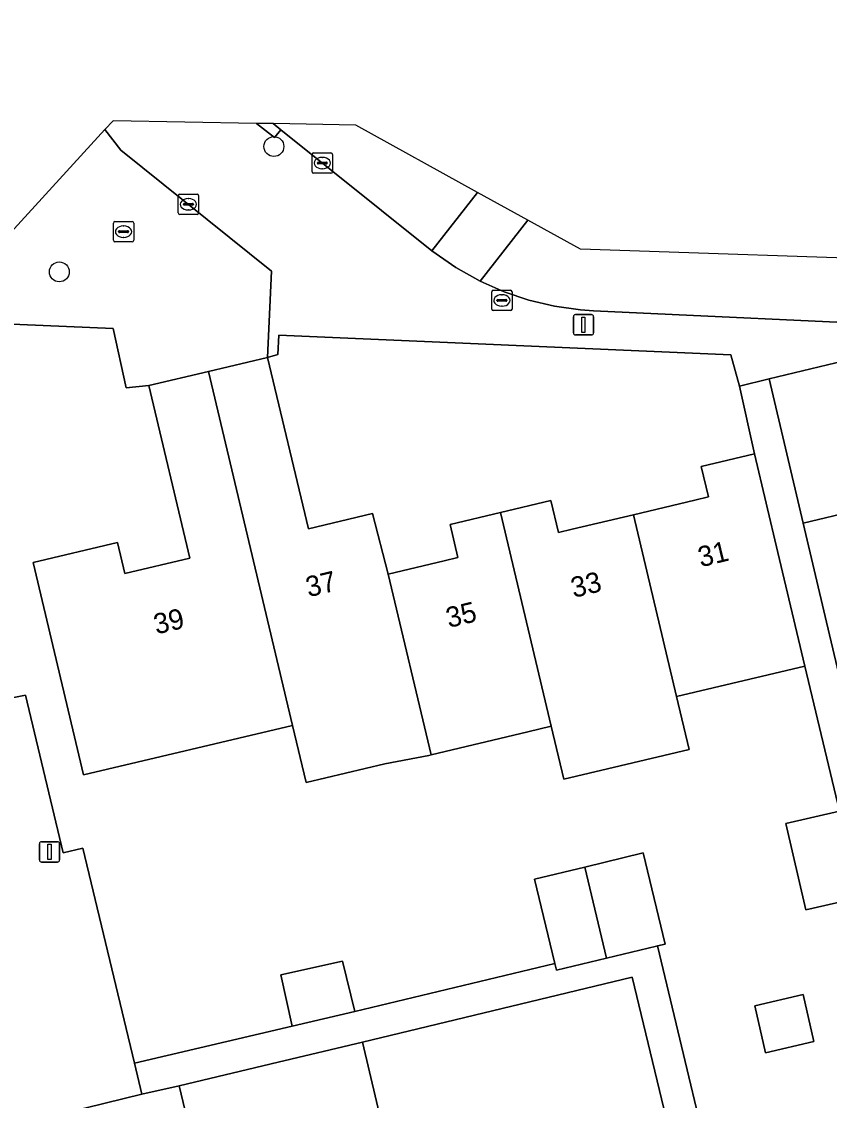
# Model space of a CAD drawing. Extents: x 158455 to 159797, y 387218 to 388672.
# Drawn here: x 159101.1 to 159140.8, y 388505.5 to 388558.6 of the extents above; entities that cross this region are included whole.
import ezdxf

# ---------------------------------------------------------------- set-up
doc = ezdxf.new("R2010")
doc.units = 0
for name, color, linetype in [('IMGEO_Boom', 7, 'Continuous'), ('IMGEO_Erf', 7, 'Continuous'), ('IMGEO_Kolk', 7, 'Continuous'), ('IMGEO_Lichtmast', 7, 'Continuous'), ('IMGEO_Pand', 7, 'Continuous'), ('IMGEO_Pand_nummerreeks', 7, 'Continuous'), ('IMGEO_Rijbaan_lokaal_open', 7, 'Continuous'), ('IMGEO_Rioolput', 7, 'Continuous'), ('IMGEO_Voetpad_gesloten', 7, 'Continuous'), ('IMGEO_Voetpad_open', 7, 'Continuous')]:
    doc.layers.add(name, color=color, linetype=linetype)

msp = doc.modelspace()

# ---------------------------------------------------------------- linework, layer by layer
at = {"layer": 'IMGEO_Boom'}
for centre in [(159113.491, 388552.454), (159102.931, 388546.284)]:
    msp.add_circle(centre, 0.489, dxfattribs=at)
at = {"layer": 'IMGEO_Erf'}
for points in [[(159142.328, 388515.49), (159139.675, 388514.878), (159138.693, 388519.132), (159141.319, 388519.738), (159139.623, 388526.881), (159133.311, 388525.382), (159133.93, 388522.776), (159127.762, 388521.311), (159127.142, 388523.917), (159125.985, 388523.642), (159121.232, 388522.513), (159121.12, 388522.486), (159118.943, 388522.068), (159115.071, 388521.148), (159114.404, 388523.96), (159104.123, 388521.518), (159101.638, 388531.977), (159105.792, 388532.963), (159106.154, 388531.435), (159109.354, 388532.195), (159107.336, 388540.688), (159106.22, 388540.583), (159105.577, 388543.489), (159099.817, 388543.743)], [(159097.463, 388524.694), (159101.273, 388525.444), (159103.125, 388517.691), (159104.082, 388517.921), (159106.626, 388507.339), (159114.394, 388509.152), (159113.826, 388511.676), (159116.874, 388512.361), (159117.475, 388509.871), (159127.318, 388512.242), (159126.318, 388516.391), (159128.791, 388516.986), (159131.669, 388517.68), (159132.749, 388513.197), (159132.368, 388513.105), (159135.824, 388498.636)], [(159137.578, 388484.76), (159131.117, 388511.561), (159117.853, 388508.363), (159119.303, 388502.245)], [(159109.691, 388502.583), (159108.828, 388506.225), (159106.995, 388505.805), (159101.451, 388504.446)]]:
    msp.add_lwpolyline(points, dxfattribs=at)
for points in [[(159137.141, 388537.332), (159136.409, 388540.664), (159135.986, 388542.197), (159113.726, 388543.164), (159113.69, 388542.224), (159113.183, 388542.076), (159115.187, 388533.638), (159118.345, 388534.389), (159119.12, 388531.408), (159121.866, 388532.06), (159122.547, 388532.222), (159122.162, 388533.846), (159124.64, 388534.435), (159127.118, 388535.023), (159127.492, 388533.45), (159128.174, 388533.612), (159131.188, 388534.328), (159134.203, 388535.043), (159134.884, 388535.205), (159134.526, 388536.711)], [(159148.196, 388539.077), (159147.152, 388538.943), (159146.389, 388541.808), (159141.96, 388542.009), (159137.857, 388541.015), (159139.54, 388533.914), (159142.144, 388534.531), (159143.451, 388529.01), (159147.015, 388529.853), (159150.201, 388530.607)], [(159140.071, 388508.4), (159137.687, 388507.849), (159137.155, 388510.156), (159139.539, 388510.706)]]:
    msp.add_lwpolyline(points, close=True, dxfattribs=at)
at = {"layer": 'IMGEO_Kolk'}
for p, q in [((159115.372, 388551.215), (159115.372, 388552.067)), ((159115.447, 388552.141), (159116.299, 388552.141)), ((159116.373, 388552.067), (159116.373, 388551.215)), ((159115.631, 388551.635), (159115.631, 388551.647)), ((159116.069, 388551.598), (159115.671, 388551.598)), ((159115.674, 388551.684), (159116.072, 388551.684)), ((159115.86, 388551.921), (159115.885, 388551.921)), ((159116.115, 388551.647), (159116.115, 388551.635)), ((159116.299, 388551.141), (159115.447, 388551.141)), ((159115.883, 388551.361), (159115.858, 388551.361)), ((159108.784, 388549.185), (159108.784, 388550.037)), ((159108.859, 388550.111), (159109.711, 388550.111)), ((159109.272, 388549.891), (159109.297, 388549.891)), ((159109.785, 388550.037), (159109.785, 388549.185)), ((159109.043, 388549.605), (159109.043, 388549.617)), ((159109.481, 388549.568), (159109.083, 388549.568)), ((159109.086, 388549.654), (159109.484, 388549.654)), ((159109.295, 388549.331), (159109.27, 388549.331)), ((159109.527, 388549.617), (159109.527, 388549.605)), ((159109.711, 388549.111), (159108.859, 388549.111)), ((159124.21, 388544.453), (159124.21, 388545.305)), ((159124.285, 388545.379), (159125.137, 388545.379)), ((159124.698, 388545.159), (159124.723, 388545.159)), ((159125.211, 388545.305), (159125.211, 388544.453)), ((159124.469, 388544.873), (159124.469, 388544.885)), ((159124.907, 388544.836), (159124.509, 388544.836)), ((159124.512, 388544.922), (159124.91, 388544.922)), ((159124.721, 388544.599), (159124.696, 388544.599)), ((159124.953, 388544.885), (159124.953, 388544.873)), ((159125.137, 388544.379), (159124.285, 388544.379))]:
    msp.add_line(p, q, dxfattribs=at)
for points in [[(159115.372, 388551.215), (159115.372, 388552.067)], [(159115.447, 388552.141), (159116.299, 388552.141)], [(159116.373, 388552.067), (159116.373, 388551.215)], [(159116.299, 388551.141), (159115.447, 388551.141)], [(159108.784, 388549.185), (159108.784, 388550.037)], [(159108.859, 388550.111), (159109.711, 388550.111)], [(159109.785, 388550.037), (159109.785, 388549.185)], [(159109.711, 388549.111), (159108.859, 388549.111)], [(159124.21, 388544.453), (159124.21, 388545.305)], [(159124.285, 388545.379), (159125.137, 388545.379)], [(159125.211, 388545.305), (159125.211, 388544.453)], [(159125.137, 388544.379), (159124.285, 388544.379)]]:
    msp.add_lwpolyline(points, dxfattribs=at)
for centre, radius, start, end in [((159115.449, 388552.065), 0.0765, 91.552, 178.448), ((159115.449, 388552.065), 0.0765, 91.552, 178.448), ((159116.297, 388552.065), 0.0765, 1.552, 88.448), ((159116.297, 388552.065), 0.0765, 1.552, 88.448), ((159115.671, 388551.644), 0.0403, 85.8775, 175.7526), ((159115.668, 388551.634), 0.0366, 178.938, 274.7102), ((159116.072, 388551.641), 0.043, 264.8664, 352.4533), ((159116.076, 388551.646), 0.0386, 1.7309, 96.639), ((159115.449, 388551.217), 0.0765, 181.552, 268.448), ((159115.449, 388551.217), 0.0765, 181.552, 268.448), ((159116.297, 388551.217), 0.0765, 271.552, 358.448), ((159116.297, 388551.217), 0.0765, 271.552, 358.448), ((159108.861, 388550.035), 0.0765, 91.552, 178.448), ((159108.861, 388550.035), 0.0765, 91.552, 178.448), ((159109.709, 388550.035), 0.0765, 1.552, 88.448), ((159109.709, 388550.035), 0.0765, 1.552, 88.448), ((159109.083, 388549.614), 0.0403, 85.8775, 175.7526), ((159109.08, 388549.604), 0.0366, 178.938, 274.7102), ((159109.484, 388549.611), 0.043, 264.8664, 352.4533), ((159109.488, 388549.616), 0.0386, 1.7309, 96.639), ((159108.861, 388549.187), 0.0765, 181.552, 268.448), ((159108.861, 388549.187), 0.0765, 181.552, 268.448), ((159109.709, 388549.187), 0.0765, 271.552, 358.448), ((159109.709, 388549.187), 0.0765, 271.552, 358.448), ((159124.287, 388545.303), 0.0765, 91.552, 178.448), ((159124.287, 388545.303), 0.0765, 91.552, 178.448), ((159125.135, 388545.303), 0.0765, 1.552, 88.448), ((159125.135, 388545.303), 0.0765, 1.552, 88.448), ((159124.509, 388544.882), 0.0403, 85.8775, 175.7526), ((159124.506, 388544.872), 0.0366, 178.938, 274.7102), ((159124.91, 388544.879), 0.043, 264.8664, 352.4533), ((159124.914, 388544.884), 0.0386, 1.7309, 96.639), ((159124.287, 388544.455), 0.0765, 181.552, 268.448), ((159124.287, 388544.455), 0.0765, 181.552, 268.448), ((159125.135, 388544.455), 0.0765, 271.552, 358.448), ((159125.135, 388544.455), 0.0765, 271.552, 358.448)]:
    msp.add_arc(centre, radius, start, end, dxfattribs=at)
for centre, major_axis, ratio, start_param, end_param in [((159115.859, 388551.641), (-0.387, 0.002), 0.722429, 4.712389, 7.853982), ((159115.884, 388551.641), (-0.39, 0.002), 0.717154, 1.570796, 4.712389), ((159109.271, 388549.611), (-0.387, 0.002), 0.722429, 4.712389, 7.853982), ((159109.296, 388549.611), (-0.39, 0.002), 0.717154, 1.570796, 4.712389), ((159124.697, 388544.879), (-0.387, 0.002), 0.722429, 4.712389, 7.853982), ((159124.722, 388544.879), (-0.39, 0.002), 0.717154, 1.570796, 4.712389)]:
    msp.add_ellipse(centre, major_axis=major_axis, ratio=ratio, start_param=start_param, end_param=end_param, dxfattribs=at)
at = {"layer": 'IMGEO_Lichtmast'}
for p, q in [((159128.231, 388543.279), (159128.231, 388544.079)), ((159128.231, 388544.079), (159128.231, 388543.279)), ((159128.331, 388544.179), (159129.121, 388544.179)), ((159129.121, 388544.179), (159128.331, 388544.179)), ((159129.221, 388544.079), (159129.221, 388543.279)), ((159129.221, 388543.279), (159129.221, 388544.079)), ((159129.121, 388543.179), (159128.331, 388543.179)), ((159128.331, 388543.179), (159129.121, 388543.179)), ((159101.952, 388517.335), (159101.952, 388518.135)), ((159101.952, 388518.135), (159101.952, 388517.335)), ((159102.052, 388518.235), (159102.842, 388518.235)), ((159102.842, 388518.235), (159102.052, 388518.235)), ((159102.942, 388518.135), (159102.942, 388517.335)), ((159102.942, 388517.335), (159102.942, 388518.135)), ((159102.842, 388517.235), (159102.052, 388517.235)), ((159102.052, 388517.235), (159102.842, 388517.235))]:
    msp.add_line(p, q, dxfattribs=at)
for points in [[(159128.651, 388544.054), (159128.801, 388544.054), (159128.801, 388543.304), (159128.651, 388543.304), (159128.651, 388544.054)], [(159102.372, 388518.11), (159102.522, 388518.11), (159102.522, 388517.36), (159102.372, 388517.36), (159102.372, 388518.11)]]:
    msp.add_lwpolyline(points, dxfattribs=at)
for centre, start, end in [((159128.331, 388544.079), 90, 180), ((159128.331, 388544.079), 90, 180), ((159129.121, 388544.079), 0, 90), ((159129.121, 388544.079), 360, 90), ((159128.331, 388543.279), 180, 270), ((159128.331, 388543.279), 180, 270), ((159129.121, 388543.279), 270, 0), ((159129.121, 388543.279), 270, 0), ((159102.052, 388518.135), 90, 180), ((159102.052, 388518.135), 90, 180), ((159102.842, 388518.135), 0, 90), ((159102.842, 388518.135), 360, 90), ((159102.052, 388517.335), 180, 270), ((159102.052, 388517.335), 180, 270), ((159102.842, 388517.335), 270, 0), ((159102.842, 388517.335), 270, 0)]:
    msp.add_arc(centre, 0.1, start, end, dxfattribs=at)
at = {"layer": 'IMGEO_Pand'}
for points in [[(159118.345, 388534.389), (159115.187, 388533.638), (159113.183, 388542.076), (159110.268, 388541.384), (159114.404, 388523.96), (159115.071, 388521.148), (159118.943, 388522.068), (159121.12, 388522.486), (159121.232, 388522.513), (159119.12, 388531.408)], [(159114.404, 388523.96), (159110.268, 388541.384), (159107.336, 388540.688), (159109.354, 388532.195), (159106.154, 388531.435), (159105.792, 388532.963), (159101.638, 388531.977), (159104.123, 388521.518)], [(159131.188, 388534.328), (159133.311, 388525.382), (159139.623, 388526.881), (159138.296, 388532.468), (159137.141, 388537.332), (159134.526, 388536.711), (159134.884, 388535.205), (159134.203, 388535.043)], [(159131.188, 388534.328), (159128.174, 388533.612), (159127.492, 388533.45), (159127.118, 388535.023), (159124.64, 388534.435), (159127.142, 388523.917), (159127.762, 388521.311), (159133.93, 388522.776), (159133.311, 388525.382)], [(159124.64, 388534.435), (159122.162, 388533.846), (159122.547, 388532.222), (159121.866, 388532.06), (159119.12, 388531.408), (159121.232, 388522.513), (159125.985, 388523.642), (159127.142, 388523.917)], [(159147.015, 388529.853), (159143.451, 388529.01), (159142.144, 388534.531), (159139.54, 388533.914), (159140.692, 388529.049), (159142.971, 388519.421), (159149.145, 388520.87)], [(159141.999, 388519.895), (159141.319, 388519.738), (159138.693, 388519.132), (159139.675, 388514.878), (159142.328, 388515.49), (159142.981, 388515.641)], [(159131.669, 388517.68), (159128.791, 388516.986), (159129.858, 388512.5), (159132.324, 388513.095), (159132.368, 388513.105), (159132.749, 388513.197)], [(159128.791, 388516.986), (159126.318, 388516.391), (159127.318, 388512.242), (159127.398, 388511.908), (159129.858, 388512.5)], [(159114.394, 388509.152), (159117.475, 388509.871), (159116.874, 388512.361), (159113.826, 388511.676)], [(159137.155, 388510.156), (159137.687, 388507.849), (159140.071, 388508.4), (159139.539, 388510.706)], [(159119.303, 388502.245), (159117.853, 388508.363), (159113.694, 388507.378), (159108.828, 388506.225), (159109.691, 388502.583), (159104.135, 388501.267), (159104.436, 388500), (159104.723, 388498.788), (159109.834, 388500)]]:
    msp.add_lwpolyline(points, close=True, dxfattribs=at)
at = {"layer": 'IMGEO_Rijbaan_lokaal_open'}
for points in [[(159125.989, 388548.824), (159123.634, 388545.82), (159124.816, 388545.304), (159126.04, 388544.895), (159127.295, 388544.598), (159128.572, 388544.414), (159129.227, 388544.364), (159145.412, 388543.614), (159147.04, 388543.611), (159148.662, 388543.753), (159150.264, 388544.039), (159150.445, 388544.081), (159183.046, 388551.812), (159194.442, 388554.514), (159194.793, 388554.597), (159193.843, 388558.605), (159178.533, 388554.83), (159146.022, 388546.814), (159128.572, 388547.396), (159125.989, 388548.824)], [(159123.516, 388550.191), (159117.52, 388553.506), (159113.459, 388553.58), (159113.46, 388553.58), (159113.831, 388553.282), (159121.263, 388547.317), (159123.516, 388550.191), (159123.516, 388550.191)], [(159099.817, 388543.743), (159105.577, 388543.489), (159106.22, 388540.583), (159107.336, 388540.688), (159110.268, 388541.384), (159113.183, 388542.076), (159113.381, 388546.325), (159105.966, 388552.277), (159105.178, 388553.291), (159105.178, 388553.291), (159097.259, 388544.65)], [(159107.565, 388477.734), (159105.576, 388486.424), (159102.781, 388498.637), (159102.469, 388500.002), (159101.451, 388504.446), (159106.995, 388505.805), (159106.626, 388507.339), (159104.082, 388517.921), (159103.125, 388517.691), (159101.273, 388525.444), (159097.463, 388524.694)]]:
    msp.add_lwpolyline(points, dxfattribs=at)
msp.add_lwpolyline([(159125.989, 388548.824), (159123.516, 388550.191), (159123.516, 388550.191), (159121.263, 388547.317), (159122.452, 388546.494), (159123.634, 388545.82)], close=True, dxfattribs=at)
at = {"layer": 'IMGEO_Rioolput'}
for p, q in [((159105.665, 388548.763), (159106.517, 388548.763)), ((159105.59, 388547.837), (159105.59, 388548.689)), ((159105.849, 388548.257), (159105.849, 388548.269)), ((159105.892, 388548.306), (159106.29, 388548.306)), ((159106.078, 388548.543), (159106.103, 388548.543)), ((159106.333, 388548.269), (159106.333, 388548.257)), ((159106.591, 388548.689), (159106.591, 388547.837)), ((159106.517, 388547.763), (159105.665, 388547.763)), ((159106.287, 388548.22), (159105.889, 388548.22)), ((159106.101, 388547.983), (159106.076, 388547.983))]:
    msp.add_line(p, q, dxfattribs=at)
for points in [[(159105.665, 388548.763), (159106.517, 388548.763)], [(159105.59, 388547.837), (159105.59, 388548.689)], [(159106.591, 388548.689), (159106.591, 388547.837)], [(159106.517, 388547.763), (159105.665, 388547.763)]]:
    msp.add_lwpolyline(points, dxfattribs=at)
for centre, radius, start, end in [((159105.667, 388548.687), 0.0765, 91.552, 178.448), ((159105.667, 388548.687), 0.0765, 91.552, 178.448), ((159106.515, 388548.687), 0.0765, 1.552, 88.448), ((159106.515, 388548.687), 0.0765, 1.552, 88.448), ((159105.889, 388548.266), 0.0403, 85.8775, 175.7526), ((159105.886, 388548.256), 0.0366, 178.938, 274.7102), ((159106.29, 388548.263), 0.043, 264.8664, 352.4533), ((159106.294, 388548.268), 0.0386, 1.7309, 96.639), ((159105.667, 388547.839), 0.0765, 181.552, 268.448), ((159105.667, 388547.839), 0.0765, 181.552, 268.448), ((159106.515, 388547.839), 0.0765, 271.552, 358.448), ((159106.515, 388547.839), 0.0765, 271.552, 358.448)]:
    msp.add_arc(centre, radius, start, end, dxfattribs=at)
for centre, major_axis, ratio, start_param, end_param in [((159106.077, 388548.263), (-0.387, 0.002), 0.722429, 4.712389, 7.853982), ((159106.102, 388548.263), (-0.39, 0.002), 0.717154, 1.570796, 4.712389)]:
    msp.add_ellipse(centre, major_axis=major_axis, ratio=ratio, start_param=start_param, end_param=end_param, dxfattribs=at)
at = {"layer": 'IMGEO_Voetpad_gesloten'}
msp.add_lwpolyline([(159135.824, 388498.636), (159132.368, 388513.105), (159132.324, 388513.095), (159129.858, 388512.5), (159127.398, 388511.908), (159127.318, 388512.242), (159117.475, 388509.871), (159114.394, 388509.152), (159106.626, 388507.339), (159106.995, 388505.805), (159108.828, 388506.225), (159113.694, 388507.378), (159117.853, 388508.363), (159131.117, 388511.561), (159137.578, 388484.76), (159139.032, 388485.1), (159138.77, 388486.205), (159137.617, 388491.071), (159136.645, 388495.171)], close=True, dxfattribs=at)
at = {"layer": 'IMGEO_Voetpad_open'}
for points in [[(159145.412, 388543.614), (159129.227, 388544.364), (159128.572, 388544.414), (159127.295, 388544.598), (159126.04, 388544.895), (159124.816, 388545.304), (159123.634, 388545.82), (159122.452, 388546.494), (159121.263, 388547.317), (159113.831, 388553.282), (159113.518, 388552.893), (159112.643, 388553.595), (159112.642, 388553.595), (159105.575, 388553.725), (159105.178, 388553.291), (159105.178, 388553.291), (159105.966, 388552.277), (159113.381, 388546.325), (159113.183, 388542.076), (159113.69, 388542.224), (159113.726, 388543.164), (159135.986, 388542.197), (159136.409, 388540.664), (159137.857, 388541.015), (159141.96, 388542.009)], [(159182.889, 388515.584), (159174.468, 388513.573), (159173.76, 388516.563), (159157.768, 388512.775), (159157.804, 388512.623), (159154.947, 388511.946), (159154.911, 388512.099), (159145.247, 388509.81), (159142.971, 388519.421), (159140.692, 388529.049), (159139.54, 388533.914), (159137.857, 388541.015), (159136.409, 388540.664), (159137.141, 388537.332), (159138.296, 388532.468), (159139.623, 388526.881), (159141.319, 388519.738), (159141.999, 388519.895), (159142.981, 388515.641), (159142.328, 388515.49), (159144.038, 388508.287), (159172.408, 388515.006), (159173.162, 388511.824), (159189.423, 388515.706)]]:
    msp.add_lwpolyline(points, dxfattribs=at)
msp.add_lwpolyline([(159112.642, 388553.595), (159112.643, 388553.595), (159113.518, 388552.893), (159113.831, 388553.282), (159113.46, 388553.58), (159113.459, 388553.58)], close=True, dxfattribs=at)

# ---------------------------------------------------------------- texts
at = {"layer": 'IMGEO_Pand_nummerreeks'}
for s, rotation, p in [('31', 13.5476, (159134.498, 388531.739)), ('37', 13.4129, (159115.193, 388530.265)), ('33', 13.5476, (159128.242, 388530.232)), ('39', 13.3602, (159107.708, 388528.432)), ('35', 13.5476, (159122.096, 388528.751))]:
    msp.add_text(s, height=1, rotation=rotation, dxfattribs=at).set_placement(p)

doc.saveas('drawing.dxf')
